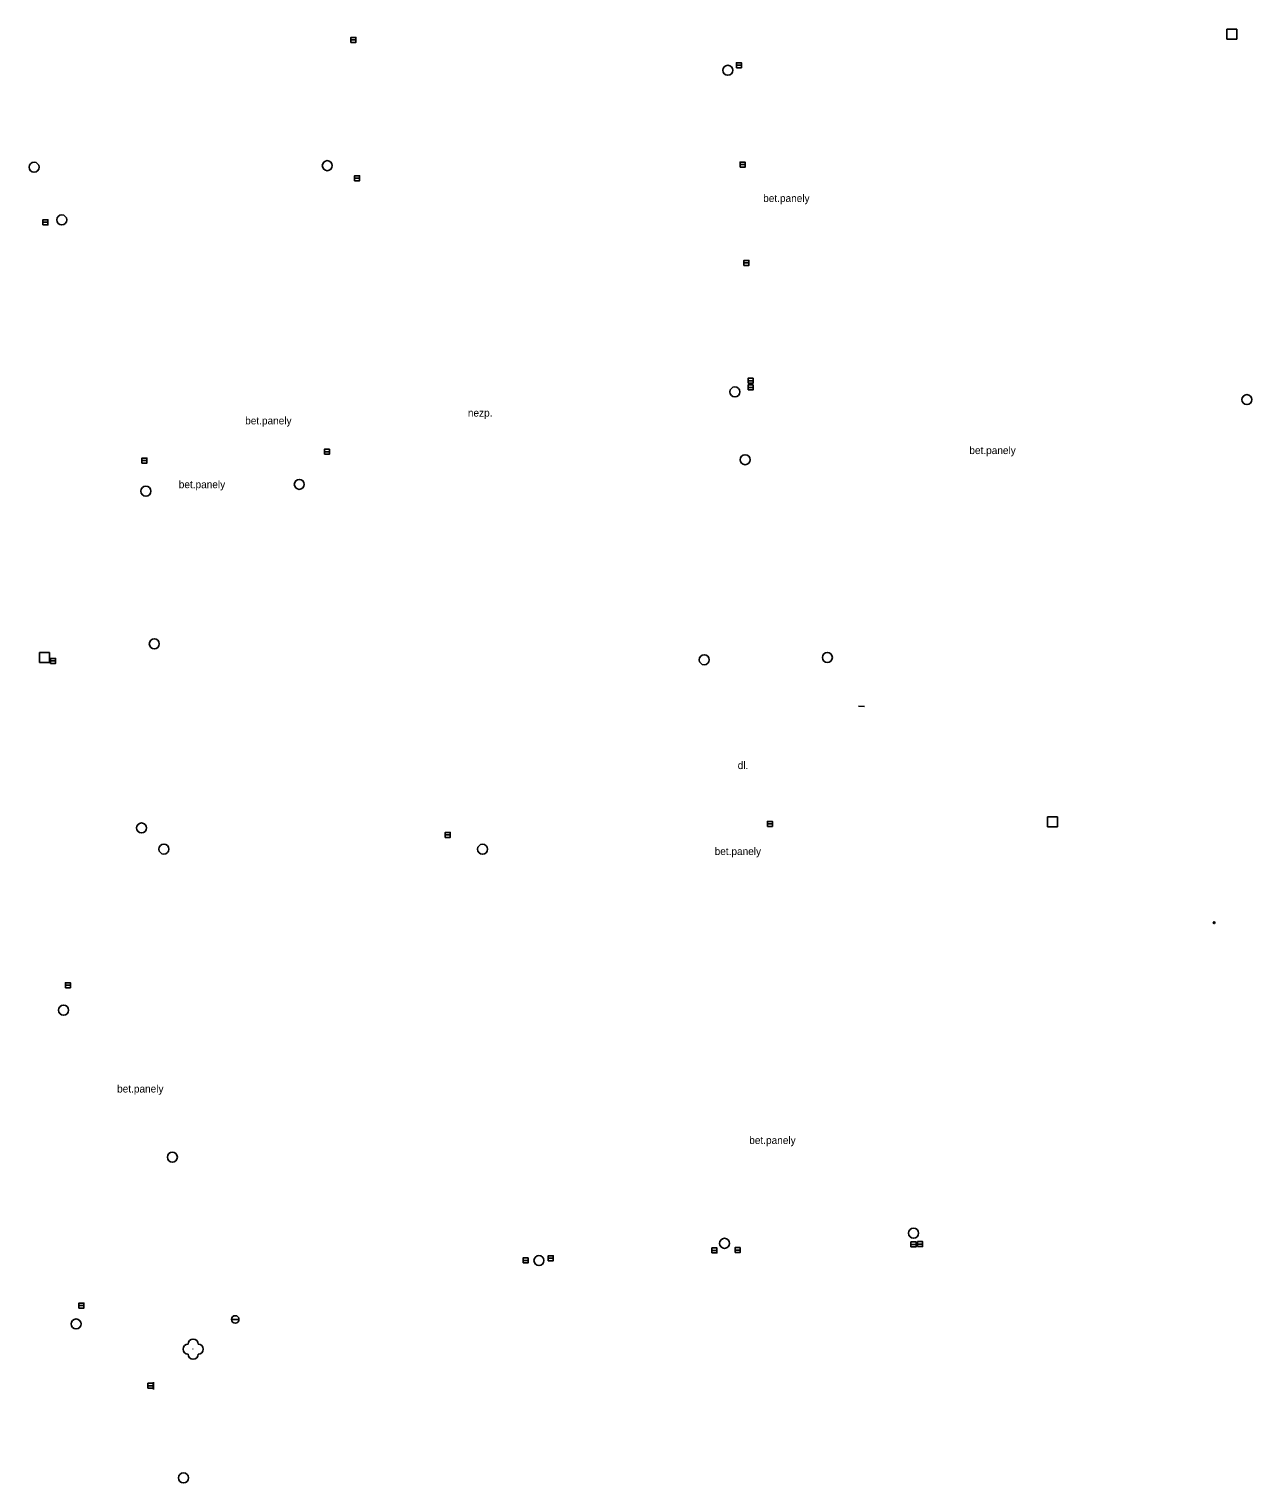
# Model space of a CAD drawing. Extents: x -737812 to -729375, y -1123000 to -1115500.
# Drawn here: x -736214.7 to -736092.8, y -1118667.1 to -1118522.1 of the extents above; entities that cross this region are included whole.
import ezdxf

# ---------------------------------------------------------------- set-up
doc = ezdxf.new("R2010")
doc.units = 0
for name, color, linetype in [('Doplněk polohopisu', 7, 'Continuous'), ('Doplňkové značky', 7, 'Continuous'), ('Komunikace', 7, 'Continuous'), ('Pomocné popisy', 7, 'Continuous'), ('Povr_ zn_ inž_ sítí - kan_', 7, 'Continuous'), ('Povr_ zn_ inž_ sítí - ner_', 7, 'Continuous'), ('Zeleň', 7, 'Continuous'), ('Značky druhů budov', 7, 'Continuous')]:
    doc.layers.add(name, color=color, linetype=linetype)

msp = doc.modelspace()

# ---------------------------------------------------------------- linework, layer by layer
at = {"layer": 'Doplněk polohopisu'}
msp.add_lwpolyline([(-736131.98, -1118589.62), (-736131.4, -1118589.66)], dxfattribs=at)
at = {"layer": 'Doplňkové značky'}
msp.add_line((-736194.52, -1118650.79), (-736193.77, -1118650.79), dxfattribs=at)
msp.add_circle((-736194.14, -1118650.79), 0.375, dxfattribs=at)
at = {"layer": 'Komunikace'}
msp.add_lwpolyline([(-736202.28, -1118657.76), (-736202.29, -1118657.04)], dxfattribs=at)
at = {"layer": 'Povr_ zn_ inž_ sítí - kan_'}
for p, q in [((-736182.61, -1118523.2), (-736182.11, -1118523.2)), ((-736144.16, -1118525.72), (-736143.66, -1118525.72)), ((-736143.8, -1118535.64), (-736143.3, -1118535.64)), ((-736182.24, -1118536.99), (-736181.74, -1118536.99)), ((-736213.32, -1118541.39), (-736212.82, -1118541.39)), ((-736143.41, -1118545.43), (-736142.91, -1118545.43)), ((-736142.99, -1118557.19), (-736142.49, -1118557.19)), ((-736142.99, -1118557.85), (-736142.49, -1118557.85)), ((-736203.44, -1118565.15), (-736202.94, -1118565.15)), ((-736185.24, -1118564.26), (-736184.74, -1118564.26)), ((-736212.56, -1118585.12), (-736212.06, -1118585.12)), ((-736141.07, -1118601.38), (-736140.57, -1118601.38)), ((-736173.19, -1118602.47), (-736172.69, -1118602.47)), ((-736211.08, -1118617.46), (-736210.58, -1118617.46)), ((-736126.75, -1118643.3), (-736126.25, -1118643.3)), ((-736126.1, -1118643.28), (-736125.6, -1118643.28)), ((-736165.43, -1118644.9), (-736164.93, -1118644.9)), ((-736162.92, -1118644.68), (-736162.42, -1118644.68)), ((-736146.6, -1118643.91), (-736146.1, -1118643.91)), ((-736144.3, -1118643.88), (-736143.8, -1118643.88)), ((-736209.73, -1118649.41), (-736209.23, -1118649.41)), ((-736202.84, -1118657.4), (-736202.34, -1118657.4))]:
    msp.add_line(p, q, dxfattribs=at)
for points in [[(-736182.61, -1118523.45), (-736182.11, -1118523.45), (-736182.11, -1118522.95), (-736182.61, -1118522.95)], [(-736144.16, -1118525.97), (-736143.66, -1118525.97), (-736143.66, -1118525.47), (-736144.16, -1118525.47)], [(-736143.8, -1118535.89), (-736143.3, -1118535.89), (-736143.3, -1118535.39), (-736143.8, -1118535.39)], [(-736182.24, -1118537.24), (-736181.74, -1118537.24), (-736181.74, -1118536.74), (-736182.24, -1118536.74)], [(-736213.32, -1118541.64), (-736212.82, -1118541.64), (-736212.82, -1118541.14), (-736213.32, -1118541.14)], [(-736143.41, -1118545.68), (-736142.91, -1118545.68), (-736142.91, -1118545.18), (-736143.41, -1118545.18)], [(-736142.99, -1118557.44), (-736142.49, -1118557.44), (-736142.49, -1118556.94), (-736142.99, -1118556.94)], [(-736142.99, -1118558.1), (-736142.49, -1118558.1), (-736142.49, -1118557.6), (-736142.99, -1118557.6)], [(-736203.44, -1118565.4), (-736202.94, -1118565.4), (-736202.94, -1118564.9), (-736203.44, -1118564.9)], [(-736185.24, -1118564.51), (-736184.74, -1118564.51), (-736184.74, -1118564.01), (-736185.24, -1118564.01)], [(-736212.56, -1118585.37), (-736212.06, -1118585.37), (-736212.06, -1118584.87), (-736212.56, -1118584.87)], [(-736141.07, -1118601.63), (-736140.57, -1118601.63), (-736140.57, -1118601.13), (-736141.07, -1118601.13)], [(-736173.19, -1118602.72), (-736172.69, -1118602.72), (-736172.69, -1118602.22), (-736173.19, -1118602.22)], [(-736211.08, -1118617.71), (-736210.58, -1118617.71), (-736210.58, -1118617.21), (-736211.08, -1118617.21)], [(-736126.75, -1118643.55), (-736126.25, -1118643.55), (-736126.25, -1118643.05), (-736126.75, -1118643.05)], [(-736126.1, -1118643.53), (-736125.6, -1118643.53), (-736125.6, -1118643.03), (-736126.1, -1118643.03)], [(-736165.43, -1118645.15), (-736164.93, -1118645.15), (-736164.93, -1118644.65), (-736165.43, -1118644.65)], [(-736162.92, -1118644.93), (-736162.42, -1118644.93), (-736162.42, -1118644.43), (-736162.92, -1118644.43)], [(-736146.6, -1118644.16), (-736146.1, -1118644.16), (-736146.1, -1118643.66), (-736146.6, -1118643.66)], [(-736144.3, -1118644.13), (-736143.8, -1118644.13), (-736143.8, -1118643.63), (-736144.3, -1118643.63)], [(-736209.73, -1118649.66), (-736209.23, -1118649.66), (-736209.23, -1118649.16), (-736209.73, -1118649.16)], [(-736202.84, -1118657.65), (-736202.34, -1118657.65), (-736202.34, -1118657.15), (-736202.84, -1118657.15)]]:
    msp.add_lwpolyline(points, close=True, dxfattribs=at)
for centre in [(-736145.02, -1118526.23), (-736214.2, -1118535.9), (-736184.96, -1118535.74), (-736211.44, -1118541.15), (-736144.31, -1118558.3), (-736093.25, -1118559.07), (-736143.29, -1118565.06), (-736203.05, -1118568.2), (-736187.75, -1118567.52), (-736202.21, -1118583.42), (-736147.37, -1118585.01), (-736135.09, -1118584.78), (-736203.48, -1118601.78), (-736201.25, -1118603.89), (-736169.47, -1118603.9), (-736211.26, -1118619.95), (-736200.41, -1118634.61), (-736126.49, -1118642.19), (-736145.34, -1118643.2), (-736163.85, -1118644.92), (-736210.01, -1118651.24), (-736199.3, -1118666.59)]:
    msp.add_circle(centre, 0.5, dxfattribs=at)
at = {"layer": 'Povr_ zn_ inž_ sítí - ner_'}
for p, q in [((-736094.26, -1118522.12), (-736095.26, -1118522.12)), ((-736095.26, -1118522.12), (-736095.26, -1118523.12)), ((-736095.26, -1118523.12), (-736094.26, -1118523.12)), ((-736094.26, -1118523.12), (-736094.26, -1118522.12)), ((-736212.66, -1118584.27), (-736213.66, -1118584.27)), ((-736213.66, -1118584.27), (-736213.66, -1118585.27)), ((-736213.66, -1118585.27), (-736212.66, -1118585.27)), ((-736212.66, -1118585.27), (-736212.66, -1118584.27)), ((-736112.14, -1118600.68), (-736113.14, -1118600.68)), ((-736113.14, -1118600.68), (-736113.14, -1118601.68)), ((-736112.14, -1118601.68), (-736112.14, -1118600.68)), ((-736113.14, -1118601.68), (-736112.14, -1118601.68))]:
    msp.add_line(p, q, dxfattribs=at)
at = {"layer": 'Zeleň'}
msp.add_circle((-736198.34, -1118653.75), 0.0005, dxfattribs=at)
for centre, start, end in [((-736198.84, -1118653.75), 90, 270), ((-736198.34, -1118653.25), 0, 180), ((-736197.84, -1118653.75), 270, 90), ((-736198.34, -1118654.25), 180, 360)]:
    msp.add_arc(centre, 0.5, start, end, dxfattribs=at)
at = {"layer": 'Značky druhů budov'}
msp.add_circle((-736096.52, -1118611.22), 0.0875, dxfattribs=at)

# ---------------------------------------------------------------- texts
at = {"layer": 'Pomocné popisy'}
for s, p in [('bet.panely', (-736141.49, -1118539.36)), ('bet.panely', (-736193.15, -1118561.54)), ('nezp.', (-736170.94, -1118560.76)), ('bet.panely', (-736120.93, -1118564.5)), ('bet.panely', (-736199.77, -1118567.9)), ('dl.', (-736144.03, -1118595.91)), ('bet.panely', (-736146.33, -1118604.48)), ('bet.panely', (-736205.92, -1118628.16)), ('bet.panely', (-736142.88, -1118633.29))]:
    msp.add_text(s, height=0.75, dxfattribs=at).set_placement(p)

doc.saveas('drawing.dxf')
